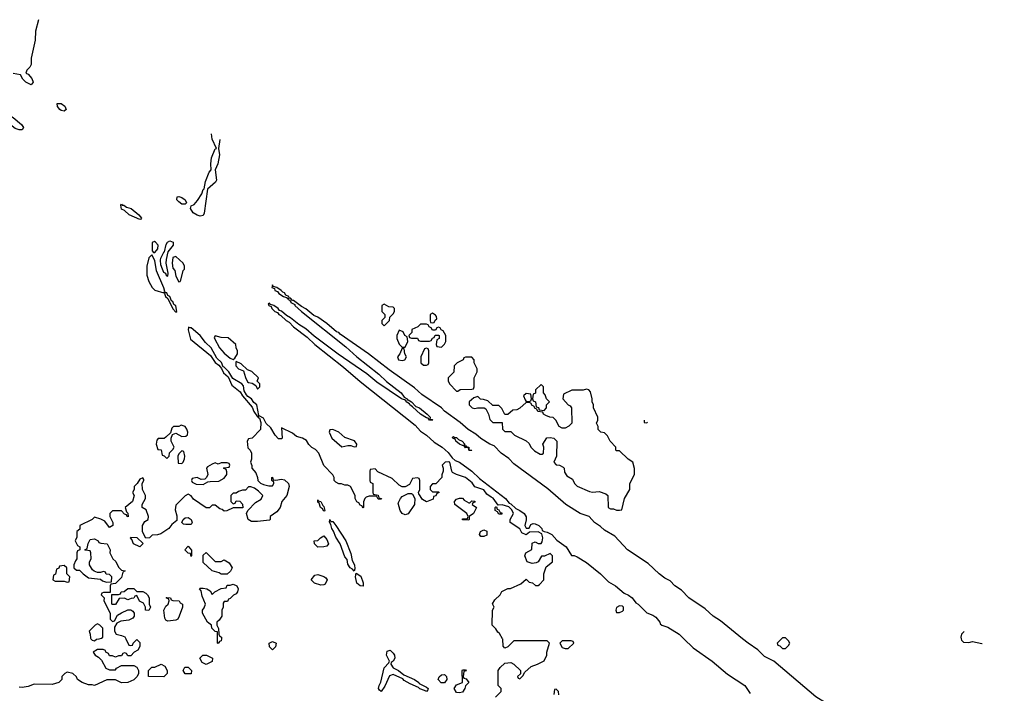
# Model space of a CAD drawing. Header units: inches. Extents: x 2380249 to 2585472, y 382747 to 546448.
# Tile 612 of 626: x 2483474 to 2490000, y 519638 to 524105. Entities that reach past the tile are written whole.
import ezdxf

# ---------------------------------------------------------------- set-up
doc = ezdxf.new("R2010")
doc.units = ezdxf.units.IN
doc.header["$MEASUREMENT"] = 0
doc.layers.add('C4581', color=7, linetype='Continuous')
doc.layers.add('C4582', color=7, linetype='Continuous')

msp = doc.modelspace()

# ---------------------------------------------------------------- linework, layer by layer
at = {"layer": 'C4581', "color": 4, "elevation": 52}
for points in [[(2484177, 520000), (2484198, 519958), (2484210, 519954), (2484222, 519958), (2484226, 519970), (2484250, 519994), (2484270, 519974), (2484271.1, 519948.9), (2484256.9, 519923.1), (2484234, 519910), (2484210, 519886), (2484190, 519886), (2484182, 519902), (2484170, 519906), (2484158, 519902), (2484150, 519886), (2484130, 519886), (2484110, 519878), (2484090, 519886), (2484070, 519886), (2484062, 519902), (2484046, 519910), (2484042, 519922), (2484027.3, 519927.3), (2483990, 519928), (2483962, 519910), (2483974, 519890), (2483996.9, 519876.9), (2484016.9, 519856.9), (2484045.4, 519805.4), (2484070, 519794), (2484110, 519794), (2484116.4, 519803.6), (2484150, 519822), (2484230, 519822), (2484250, 519812), (2484262, 519790), (2484262, 519770), (2484254, 519750), (2484230, 519728), (2484190, 519708.7), (2484150, 519708), (2484110, 519728), (2484052.7, 519727.3), (2483970, 519688.7), (2483954, 519694), (2483930, 519694), (2483889.3, 519709.3), (2483858, 519730), (2483850, 519746), (2483826, 519770), (2483790, 519778), (2483774, 519770), (2483754, 519750), (2483754, 519730), (2483734, 519710), (2483690, 519695.3), (2483570, 519698), (2483530, 519682), (2483490, 519677.2), (2483470, 519679)], [(2483946.4, 520000), (2483954, 519990), (2483970, 519984.7), (2483984, 519996), (2484001, 520000)], [(2484811.2, 520000), (2484810, 519986), (2484798, 519982), (2484790, 519968), (2484786, 519970), (2484786, 520000)], [(2486628.4, 519611.6), (2486666, 519650), (2486666, 519670), (2486646, 519690), (2486646, 519790), (2486658, 519810), (2486690, 519838), (2486730, 519842), (2486750, 519832), (2486794, 519790), (2486794, 519766), (2486774, 519750), (2486778, 519738), (2486790, 519734), (2486810, 519754), (2486822, 519778), (2486864.7, 519815.3), (2486906, 519830), (2486950, 519854), (2486968, 519890), (2486968, 519910), (2486986, 519970), (2486970, 519986), (2486750, 519986), (2486710, 519946), (2486690, 519938), (2486678, 519950), (2486676.4, 519996.4), (2486674.4, 520000)], [(2487875.8, 520000), (2487938.8, 519938.8), (2488062.8, 519850), (2488165.1, 519765.1), (2488279.3, 519690), (2488316.4, 519636.4)], [(2490000, 518639.8), (2489950, 518673.6), (2489774, 518810), (2489698.8, 518878.8), (2489596.2, 518950), (2489550.9, 518990.9), (2489348.8, 519148.8), (2489316, 519190), (2489270, 519213.3), (2489143.4, 519303.4), (2489087.4, 519347.4), (2489026.5, 519406.5), (2488970, 519443), (2488850, 519538.7), (2488814.2, 519574.1), (2488750, 519614.7), (2488472, 519852), (2488410, 519883), (2488366.1, 519926.1), (2488302.9, 519970), (2488265.8, 520000)], [(2488524, 520000), (2488494, 519970), (2488498, 519958), (2488512.7, 519952.7), (2488530, 519934), (2488550, 519934), (2488570, 519954), (2488578, 519970), (2488570, 519986), (2488556, 520000)], [(2489713.5, 520000), (2489716, 519990), (2489730, 519976), (2489764.7, 519975.3), (2489790, 519981), (2489850, 519967.3), (2489853.6, 519968.4)], [(2487047.3, 519627.3), (2487046, 519650), (2487030, 519666), (2487018, 519662), (2487014, 519630)]]:
    msp.add_lwpolyline(points, dxfattribs=at)
for points in [[(2485150, 519926), (2485130, 519946), (2485128, 519970), (2485150, 519982), (2485174, 519970), (2485170, 519946)], [(2487130, 519986), (2487070, 519986), (2487054, 519970), (2487070, 519942), (2487090, 519934), (2487110, 519934), (2487146, 519970), (2487142, 519982)], [(2486170, 519649), (2486157.5, 519657.5), (2486126.8, 519666.8), (2486117, 519677), (2486061.2, 519701.2), (2486022.5, 519722.5), (2486012.7, 519732.7), (2485950, 519762.7), (2485926.1, 519753.9), (2485893.8, 519686.2), (2485870.4, 519649.6), (2485858, 519658), (2485853.2, 519670), (2485857, 519690), (2485868.5, 519711.5), (2485890, 519806.8), (2485921.2, 519838.8), (2485924.5, 519850), (2485906, 519890), (2485910, 519918), (2485930, 519924), (2485950, 519904.4), (2485957.6, 519890), (2485961.1, 519870), (2485950, 519852), (2485937.3, 519842.7), (2485934.9, 519830), (2485950, 519807.3), (2485986, 519790), (2486020.9, 519760.9), (2486090.2, 519730.2), (2486119.1, 519710), (2486122.8, 519702.8), (2486170, 519678), (2486180.7, 519670), (2486179.8, 519660.2)], [(2484710, 519828.7), (2484683.1, 519843.1), (2484668, 519870), (2484688.4, 519891.6), (2484711.6, 519891.6), (2484751.3, 519870), (2484750, 519848)], [(2484430, 519748), (2484328.4, 519748.4), (2484328, 519790), (2484350, 519812), (2484370, 519812), (2484411.6, 519831.6), (2484436.9, 519816.9), (2484452, 519790), (2484451.6, 519768.4)], [(2484570, 519766), (2484558, 519790), (2484568.9, 519811.1), (2484590, 519812), (2484614, 519790), (2484610, 519768)], [(2486390, 519641), (2486370, 519642.6), (2486353, 519670), (2486370, 519693), (2486408.7, 519710), (2486406, 519790), (2486410, 519794), (2486430, 519794), (2486432.7, 519787.3), (2486418, 519782), (2486414, 519750), (2486418, 519738), (2486432.7, 519732.7), (2486452, 519710), (2486430, 519688), (2486424.9, 519670), (2486410, 519646)], [(2486268, 519708), (2486247.3, 519730), (2486254, 519746), (2486270, 519760.7), (2486290, 519762.8), (2486302.8, 519750), (2486304.4, 519730), (2486290, 519708.3)]]:
    msp.add_lwpolyline(points, close=True, dxfattribs=at)
at = {"layer": 'C4582', "color": 4}
for points, elevation in [([(2483599.7, 524105.3), (2483578, 524030), (2483576, 523970), (2483551.3, 523850), (2483551.1, 523808.9), (2483542, 523790), (2483522, 523770), (2483514, 523750), (2483530, 523744.7), (2483555.5, 523715.5), (2483562.8, 523690), (2483550, 523674), (2483516, 523690), (2483496, 523710), (2483479.3, 523739.3), (2483430, 523748.5)], 48), ([(2484801.3, 523310.4), (2484801.3, 523310), (2484792.7, 523250), (2484799.6, 523210), (2484788.5, 523150), (2484770.2, 523110), (2484778.1, 523041.9), (2484772.1, 523027.9), (2484718, 522982), (2484698, 522822), (2484690, 522807.6), (2484670, 522802.7), (2484650, 522807.8), (2484623.9, 522823.9), (2484606.3, 522853.7), (2484611.6, 522870), (2484630, 522880.2), (2484653.1, 522906.9), (2484681.1, 522950), (2484690, 522978.8), (2484696.2, 522983.8), (2484706.8, 523033.2), (2484730, 523093.4), (2484742.9, 523110), (2484740.3, 523150), (2484746, 523190), (2484770, 523247.7), (2484778, 523250), (2484750, 523313.2), (2484745.2, 523347.6)], 48), ([(2488265.8, 520000), (2488118.9, 520118.9), (2488069.8, 520149.8), (2488018.5, 520198.5), (2487910, 520271.6), (2487861, 520321), (2487816, 520350), (2487784.4, 520384.4), (2487750, 520402.4), (2487712.3, 520430), (2487639.3, 520499.3), (2487502, 520590), (2487419.3, 520679.3), (2487350, 520719), (2487324.5, 520744.5), (2487284, 520770), (2487249.3, 520809.3), (2487190, 520829.6), (2487094, 520890), (2486974.9, 520994.9), (2486750, 521159.5), (2486715.1, 521195.1), (2486666, 521230), (2486618, 521278), (2486590, 521289.4), (2486530, 521327.3), (2486496.6, 521356.6), (2486447.3, 521387.3), (2486394, 521434), (2486289.7, 521509.7), (2486269.2, 521530), (2486139.7, 521619.8), (2486090, 521663.7), (2485922.3, 521782.3), (2485785.2, 521890), (2485598.9, 522018.9), (2485588.7, 522030), (2485574.9, 522034.9), (2485509, 522090), (2485450, 522132), (2485423.7, 522143.7), (2485370, 522188.7), (2485342, 522202), (2485290, 522242), (2485282, 522242), (2485270, 522258), (2485260.4, 522260.4), (2485258, 522270), (2485238, 522278), (2485230, 522293.2), (2485218, 522298), (2485208, 522310), (2485178, 522330), (2485155.3, 522335.3), (2485150, 522346), (2485146, 522330), (2485162, 522322), (2485166, 522310), (2485182.8, 522302.8), (2485192, 522290), (2485222, 522270), (2485243.6, 522263.6), (2485250, 522254), (2485258, 522258), (2485254, 522250), (2485265.4, 522245.4), (2485270, 522234), (2485274, 522234), (2485272, 522230), (2485296.9, 522216.9), (2485298, 522210), (2485341, 522170), (2485636.7, 521936.7), (2485708.7, 521868.7), (2485854.4, 521754.4), (2485906.4, 521706.4), (2486002.8, 521630), (2486022.8, 521602.8), (2486042, 521590), (2486043.6, 521583.6), (2486050, 521584.7), (2486070, 521570.7), (2486100.5, 521540.5), (2486124.7, 521530), (2486174.8, 521490), (2486194.8, 521470), (2486192.7, 521452.7), (2486207.3, 521452.7), (2486211.6, 521448.4), (2486190, 521449.4), (2486182, 521462), (2486170, 521463.7), (2486129.7, 521489.7), (2486078.6, 521538.6), (2486059, 521550), (2486057.2, 521557.2), (2486035.3, 521570), (2486036.4, 521576.4), (2486024.7, 521584.7), (2486004, 521590), (2485842.3, 521702.3), (2485775.8, 521755.8), (2485586, 521886), (2485426.8, 522006.8), (2485370, 522055.1), (2485324.1, 522084.1), (2485270, 522128.7), (2485242.7, 522142.7), (2485210, 522172.7), (2485197.2, 522177.2), (2485188, 522190), (2485158, 522210), (2485136.4, 522216.4), (2485130, 522226), (2485122, 522218), (2485124.7, 522210), (2485142, 522202), (2485146, 522190), (2485166, 522170), (2485182.8, 522162.8), (2485192, 522150), (2485204.5, 522144.5), (2485241, 522110), (2485259.3, 522099.3), (2485290, 522067.3), (2485379.5, 521999.5), (2485430.8, 521950), (2485620.7, 521800.7), (2485730, 521705.5), (2486095.4, 521415.4), (2486130, 521377.3), (2486170.3, 521350.3), (2486222.4, 521302.4), (2486274, 521270), (2486314.7, 521234.7), (2486339.8, 521199.8), (2486361.4, 521181.4), (2486390, 521170.6), (2486470.7, 521110), (2486521.3, 521061.3), (2486694, 520930), (2486718, 520898), (2486730, 520894.8), (2486762.8, 520862.8), (2486790, 520850.6), (2486817.3, 520830), (2486831, 520809), (2486832, 520788), (2486822, 520750), (2486830, 520734), (2486850, 520734), (2486862, 520758), (2486876.4, 520763.6), (2486890, 520762.8), (2486914, 520750), (2486934.8, 520730), (2486938, 520718), (2486950.5, 520710.5), (2486970, 520707.3), (2487002, 520690), (2487033.5, 520653.5), (2487097.1, 520610), (2487131, 520551), (2487149, 520551), (2487170, 520542.8), (2487230, 520505.5), (2487322.8, 520430), (2487377.5, 520377.5), (2487424, 520350), (2487481.5, 520301.5), (2487510, 520288.5), (2487534.4, 520270), (2487558.8, 520238.8), (2487574, 520230), (2487630.5, 520170.5), (2487670, 520155.8), (2487690, 520143), (2487717.3, 520110), (2487719.6, 520099.6), (2487730.5, 520090.5), (2487770, 520075.5), (2487844.9, 520030), (2487875.8, 520000)], 52), ([(2486674.4, 520000), (2486655.3, 520035.3), (2486643.1, 520043.1), (2486630, 520066), (2486606, 520090), (2486608, 520190), (2486618, 520210), (2486608.4, 520231.6), (2486623.1, 520256.9), (2486658, 520290), (2486670, 520312), (2486710, 520332), (2486727.3, 520332.7), (2486796.4, 520363.6), (2486830, 520394), (2486850, 520374), (2486874, 520370), (2486892.7, 520352.7), (2486910, 520352), (2486920.4, 520359.6), (2486948, 520390), (2486948.9, 520431.1), (2486964, 520476), (2487006, 520510), (2487006, 520550), (2486990, 520566), (2486951.6, 520548.4), (2486932.7, 520547.3), (2486911.1, 520508.9), (2486896.9, 520503.1), (2486870, 520499), (2486838, 520510), (2486822, 520550), (2486828.7, 520570), (2486868, 520592), (2486870, 520634), (2486890, 520642), (2486910, 520632), (2486930, 520632), (2486937.2, 520642.8), (2486941.2, 520670), (2486935.3, 520695.3), (2486910, 520708.7), (2486852.7, 520707.3), (2486830, 520688), (2486803.1, 520703.1), (2486788.4, 520728.4), (2486726, 520770), (2486726, 520790), (2486748, 520830), (2486735.3, 520855.3), (2486715.3, 520875.3), (2486672, 520888), (2486646, 520886), (2486612.9, 520932.9), (2486598, 520938), (2486570, 520958), (2486550, 520988), (2486490, 521008), (2486472.9, 521032.9), (2486430, 521069), (2486368.4, 521088.4), (2486343.1, 521103.1), (2486338, 521110), (2486326, 521170), (2486314, 521174), (2486294, 521170), (2486274, 521150), (2486282, 521130), (2486282, 521110), (2486272.7, 521087.3), (2486272, 521070), (2486232.7, 521027.3), (2486210, 521026), (2486194, 521010), (2486194, 520990), (2486210, 520974), (2486250, 520974), (2486254, 520970), (2486238, 520962), (2486232.7, 520947.3), (2486218, 520942), (2486214, 520926), (2486170, 520908.7), (2486143.1, 520923.1), (2486120.4, 520960.4), (2486118, 520970), (2486126, 520990), (2486126, 521050), (2486122, 521062), (2486110, 521066), (2486078, 521062), (2486056.9, 521023.1), (2486030, 521008), (2486010, 521008), (2485990, 521018), (2485943.1, 521063.1), (2485847.3, 521107.3), (2485830, 521126), (2485798, 521122), (2485794, 521110), (2485794, 521050), (2485798, 521038), (2485814, 521030), (2485814, 520970), (2485818, 520958), (2485850, 520952), (2485854, 520934), (2485872, 520930), (2485870, 520926), (2485850, 520926), (2485842, 520942), (2485830, 520946), (2485790, 520946), (2485770, 520938), (2485762, 520930), (2485752.7, 520907.3), (2485754, 520870), (2485750, 520866), (2485742, 520882), (2485730, 520886), (2485722, 520902), (2485708.4, 520908.4), (2485698, 520930), (2485698, 520950), (2485666, 521010), (2485650, 521018), (2485630, 521018), (2485607.3, 521027.3), (2485590, 521028), (2485570, 521038), (2485558, 521050), (2485558, 521070), (2485550, 521086), (2485489.1, 521149.1), (2485458, 521230), (2485434.6, 521254.6), (2485410, 521268), (2485390, 521288), (2485374.6, 521314.6), (2485348.9, 521328.9), (2485310, 521342), (2485283.1, 521363.1), (2485210, 521398), (2485213, 521330), (2485210, 521326), (2485190, 521326.3), (2485166.6, 521350), (2485139.5, 521399.5), (2485107.9, 521427.9), (2485090, 521462), (2485061, 521479), (2485052, 521470), (2485062.8, 521462.8), (2485073, 521433), (2485070, 521388), (2485014, 521330), (2484990, 521326), (2484982, 521310), (2484986, 521266), (2485002, 521250), (2485011.3, 521230), (2485011.3, 521190), (2485004.7, 521170), (2485012, 521148), (2485012, 521132), (2485039.6, 521099.6), (2485051.3, 521070), (2485052, 521050), (2485070, 521032), (2485090, 521022), (2485126, 521014), (2485150, 521014), (2485158, 521030), (2485158, 521038), (2485146, 521050), (2485146, 521070), (2485150, 521072), (2485154, 521054), (2485172, 521052), (2485210, 521057.3), (2485230, 521054), (2485254.8, 521030), (2485261, 521010), (2485244.7, 520950), (2485212, 520910), (2485201, 520870), (2485178, 520842), (2485134, 520810), (2485134, 520790), (2485130, 520786), (2485050, 520778), (2485010, 520778), (2484988, 520790), (2484978, 520830), (2484986, 520850), (2485036.4, 520903.6), (2485074, 520926), (2485086, 520950), (2485058, 520978), (2485030, 520998), (2485007.3, 521007.3), (2484990, 521008), (2484970, 520986), (2484950, 520986), (2484923.6, 520976.4), (2484910, 520966), (2484890, 520966), (2484874, 520950), (2484874, 520910), (2484890, 520894), (2484902, 520898), (2484910, 520914), (2484932.7, 520912.7), (2484951.6, 520891.6), (2484952.7, 520867.3), (2484890, 520868), (2484847.3, 520847.3), (2484830, 520846), (2484816.4, 520856.4), (2484800.4, 520860.4), (2484770, 520886), (2484750, 520886), (2484732, 520868), (2484710, 520868), (2484625.2, 520925.2), (2484610, 520948), (2484590, 520958), (2484570, 520948), (2484510, 520886), (2484505.4, 520854.6), (2484515.3, 520815.3), (2484516, 520784), (2484483.5, 520756.5), (2484462, 520730), (2484410, 520695.3), (2484388.4, 520688.4), (2484352.7, 520687.3), (2484334, 520670), (2484310, 520666), (2484288.7, 520708.7), (2484288.7, 520750), (2484303.1, 520776.9), (2484326, 520790), (2484328, 520810), (2484313.6, 520853.6), (2484286, 520870), (2484286, 520890), (2484308, 520930), (2484308, 520950), (2484288, 520990), (2484286, 521030), (2484298, 521050), (2484296.4, 521056.4), (2484290, 521066), (2484270, 521058), (2484254, 521030), (2484234, 521010), (2484234, 520990), (2484222, 520970), (2484232, 520950), (2484222, 520910), (2484174, 520870), (2484182, 520842), (2484191.6, 520831.6), (2484192.7, 520807.3), (2484186, 520810), (2484182, 520822), (2484170, 520826), (2484150, 520848), (2484090, 520848), (2484072, 520830), (2484072, 520810), (2484091.6, 520771.6), (2484091.3, 520750), (2484070, 520738), (2484039, 520779), (2484012.9, 520792.9), (2483970, 520806), (2483954, 520790), (2483874, 520750), (2483874, 520726), (2483854, 520710), (2483852.7, 520672.7), (2483842, 520650), (2483858, 520618), (2483874, 520610), (2483874, 520590), (2483858, 520582), (2483854, 520570), (2483854, 520530), (2483843.6, 520516.4), (2483834, 520490), (2483834, 520470), (2483850, 520454), (2483870, 520454), (2483894, 520430), (2483930, 520404.7), (2484010, 520394), (2484023.6, 520383.6), (2484050, 520374), (2484082, 520378), (2484086, 520410), (2484070, 520426), (2484047.3, 520427.3), (2484042, 520442), (2484030, 520446), (2484010, 520438), (2483990, 520438), (2483968.4, 520448.4), (2483956.4, 520456.4), (2483938, 520490), (2483938, 520510), (2483948, 520530), (2483946, 520570), (2483942, 520582), (2483910, 520586), (2483906, 520590), (2483922, 520598), (2483928.4, 520631.6), (2483942, 520658), (2483970, 520662), (2483994, 520650), (2483998, 520638), (2484012.7, 520632.7), (2484054, 520630), (2484074, 520590), (2484072, 520570), (2484092, 520530), (2484110.9, 520510.9), (2484130, 520474), (2484150, 520454), (2484174, 520450), (2484158, 520442), (2484150, 520406), (2484110, 520366), (2484078, 520362), (2484074, 520350), (2484074, 520306), (2484030, 520306), (2484018, 520302), (2484014, 520290), (2484034, 520270), (2484032, 520250), (2484074, 520170), (2484074, 520130), (2484090, 520114), (2484102, 520118), (2484123.1, 520156.9), (2484148.4, 520171.6), (2484190, 520192), (2484211.6, 520191.6), (2484223.6, 520183.6), (2484232, 520170), (2484234, 520150), (2484223.6, 520136.4), (2484196.9, 520123.1), (2484144.7, 520115.3), (2484118, 520102), (2484103.6, 520076.4), (2484102, 520050), (2484114, 520030), (2484150, 520022), (2484171.3, 520011.3), (2484177, 520000)], 52), ([(2487614, 521449.9), (2487614, 521434), (2487630, 521432), (2487636.3, 521435.1)], 52), ([(2484786, 520000), (2484786, 520046), (2484770, 520048), (2484748, 520070), (2484746, 520090), (2484718, 520110), (2484686, 520170), (2484686, 520190), (2484696.4, 520203.6), (2484706, 520230), (2484683.1, 520283.1), (2484678, 520318), (2484666, 520330), (2484670, 520334), (2484690, 520334), (2484714, 520330), (2484736.9, 520316.9), (2484750, 520294), (2484768.4, 520311.6), (2484810, 520332), (2484842, 520338), (2484850, 520354), (2484870, 520354), (2484890, 520362), (2484914, 520350), (2484922, 520330), (2484918, 520310), (2484910, 520298), (2484891.6, 520288.4), (2484870, 520266), (2484858, 520262), (2484852.7, 520247.3), (2484830, 520246), (2484823.6, 520236.4), (2484822, 520210), (2484814, 520190), (2484814, 520150), (2484796.9, 520123.1), (2484782, 520110), (2484782, 520090), (2484792.7, 520067.3), (2484794, 520030), (2484798, 520018), (2484812, 520010), (2484811.2, 520000)], 52), ([(2484001, 520000), (2484016.4, 520003.6), (2484026, 520010), (2484026, 520070), (2484006, 520090), (2483990, 520098), (2483974, 520090), (2483934, 520050), (2483942, 520030), (2483943.6, 520003.6), (2483946.4, 520000)], 52), ([(2489733.9, 520047.6), (2489730, 520044), (2489716, 520030), (2489711, 520010), (2489713.5, 520000)], 52), ([(2488556, 520000), (2488550, 520006), (2488530, 520006), (2488524, 520000)], 52)]:
    msp.add_lwpolyline(points, dxfattribs=dict(at, elevation=elevation))
for points, elevation in [([(2483490, 523374), (2483470, 523374.5), (2483443.3, 523383.3), (2483370, 523442.7), (2483341.5, 523441.5), (2483314.2, 523454.2), (2483292.5, 523472.5), (2483250, 523538), (2483240.4, 523540.4), (2483230, 523566), (2483226, 523566), (2483226, 523574), (2483242, 523578), (2483266.8, 523573.2), (2483310, 523548.2), (2483384.2, 523484.2), (2483430, 523456), (2483486, 523410), (2483499.1, 523390)], 48), ([(2483770, 523498.4), (2483750, 523502.6), (2483739.6, 523510), (2483724.2, 523530), (2483722, 523550), (2483750, 523550.4), (2483772.8, 523532.8), (2483783, 523510)], 48), ([(2484570, 522880.7), (2484550, 522881.7), (2484530, 522896.9), (2484516.9, 522910), (2484519, 522930), (2484530, 522932.9), (2484550, 522925.7), (2484570.3, 522910), (2484579.3, 522890)], 48), ([(2484154.4, 522874.4), (2484165.6, 522874.4), (2484182.3, 522862.3), (2484212.5, 522852.5), (2484264.9, 522810), (2484280.7, 522790), (2484278, 522782), (2484270, 522780.9), (2484200.9, 522810), (2484170, 522839.3), (2484150, 522849.4), (2484145.6, 522874.4), (2484150, 522882)], 48), ([(2484366.8, 522633.2), (2484352.7, 522627.3), (2484352.7, 522572.7), (2484362, 522562), (2484370, 522562), (2484390, 522584.7), (2484391.5, 522610), (2484375.3, 522630)], 52), ([(2484450, 522402.7), (2484442, 522422), (2484430, 522429.6), (2484420.4, 522450), (2484410, 522479), (2484407.7, 522510), (2484410, 522522.8), (2484430, 522564), (2484434.5, 522565.5), (2484445, 522615), (2484454.5, 522630), (2484470, 522638.9), (2484490.4, 522630), (2484492.4, 522610), (2484455.1, 522564.9), (2484444.6, 522515.4), (2484442.6, 522490), (2484456.5, 522423.5), (2484454.9, 522405.1)], 48), ([(2484350, 522546), (2484330, 522526), (2484316, 522470), (2484318, 522410), (2484331, 522370), (2484351.3, 522330), (2484370, 522311.3), (2484430, 522294), (2484436.4, 522303.6), (2484430, 522326), (2484380.1, 522440.1), (2484370, 522508)], 52), ([(2484510, 522535.1), (2484490, 522528), (2484484.4, 522490), (2484490, 522458), (2484502, 522442), (2484510, 522404.7), (2484530, 522367.3), (2484538, 522370), (2484542, 522378), (2484558, 522442), (2484566, 522450), (2484566, 522470), (2484558, 522490)], 52), ([(2484443.6, 522296.4), (2484434, 522290), (2484441, 522270), (2484456, 522256), (2484488.2, 522188.2), (2484510, 522164.7), (2484515.3, 522170), (2484510, 522208), (2484496.6, 522216.6), (2484490, 522236), (2484480.7, 522240.7), (2484470, 522268.7), (2484456.5, 522276.5), (2484450, 522294)], 52), ([(2485890, 522218), (2485874, 522210), (2485874, 522170), (2485894, 522150), (2485894, 522130), (2485874, 522110), (2485874, 522090), (2485890, 522074), (2485926, 522110), (2485927.3, 522132.7), (2485950, 522154), (2485958, 522170), (2485958, 522190), (2485950, 522198), (2485920.4, 522200.4)], 52), ([(2486210, 522158), (2486194, 522150), (2486194, 522110), (2486198, 522098), (2486210, 522094), (2486222, 522098), (2486227.3, 522112.7), (2486238, 522122), (2486236.4, 522136.4), (2486230, 522146)], 52), ([(2484594, 522066), (2484591, 522049), (2484605.8, 521985.8), (2484738.6, 521878.6), (2484770, 521830.8), (2484794.4, 521814.4), (2484812, 521792), (2484824.1, 521764.1), (2484856.7, 521736.7), (2484881.3, 521681.3), (2484936.4, 521636.4), (2484951, 521610), (2485015.5, 521535.5), (2485026.2, 521506.2), (2485050, 521472), (2485059, 521481), (2485045.2, 521550), (2485026.6, 521566.6), (2485010.9, 521590.9), (2484986, 521606), (2484976.9, 521616.9), (2484962.9, 521642.9), (2484956.6, 521676.6), (2484946, 521690), (2484886.3, 521726.3), (2484859.5, 521770), (2484830, 521801.2), (2484822.7, 521802.7), (2484811, 521831), (2484780.8, 521860.8), (2484742.9, 521930), (2484705.2, 521965.2), (2484670.8, 522010.8), (2484610, 522062.7), (2484601.2, 522061.2)], 52), ([(2486170, 522086), (2486130, 522086), (2486112.7, 522067.3), (2486074, 522050), (2486074, 522030), (2486054, 522010), (2486058, 521998), (2486070, 521994), (2486110, 521994), (2486118, 521978), (2486130, 521974), (2486190, 521974), (2486202, 521978), (2486210, 521994), (2486222, 521998), (2486227.3, 522012.7), (2486250, 522014), (2486254, 522010), (2486254, 521990), (2486238, 521982), (2486234, 521950), (2486238, 521938), (2486270, 521934), (2486290, 521954), (2486298, 521970), (2486298, 522010), (2486282, 522042), (2486267.3, 522047.3), (2486262, 522062), (2486250, 522066), (2486238, 522062), (2486230, 522046), (2486210, 522046), (2486202, 522062), (2486187.3, 522067.3), (2486182, 522082)], 52), ([(2484770, 522008), (2484763.5, 521996.5), (2484764.9, 521990), (2484799.1, 521930), (2484830, 521893), (2484870, 521860.7), (2484890, 521852), (2484900.4, 521859.6), (2484918, 521890), (2484918, 521910), (2484908.4, 521928.4), (2484906, 521950), (2484856.4, 521996.4), (2484810, 521998)], 52), ([(2485990, 522046), (2485974, 522010), (2485974, 521990), (2485990, 521954), (2486010, 521934), (2486030, 521934), (2486046, 521970), (2486042, 522002), (2486026, 522010), (2486015.3, 522035.3)], 52), ([(2486010, 521926), (2485994, 521890), (2485978, 521870), (2485984.7, 521850), (2486010, 521844.7), (2486026, 521850), (2486038, 521870), (2486026, 521890), (2486022, 521922)], 52), ([(2486170, 521926), (2486158, 521922), (2486134, 521870), (2486134, 521830), (2486150, 521814), (2486170, 521814), (2486182, 521818), (2486186, 521830), (2486186, 521910), (2486182, 521922)], 52), ([(2486470, 521866), (2486430, 521866), (2486418, 521862), (2486414, 521850), (2486374, 521830), (2486354, 521810), (2486352.7, 521767.3), (2486314, 521730), (2486314, 521710), (2486322, 521690), (2486370, 521642), (2486378, 521642), (2486392.7, 521652.7), (2486470, 521654), (2486482, 521658), (2486486, 521670), (2486486, 521730), (2486506, 521770), (2486506, 521790), (2486486, 521830), (2486486, 521850)], 52), ([(2484910, 521838), (2484906, 521834), (2484906.4, 521810), (2484924.9, 521790), (2484956.8, 521776.8), (2484970, 521731.3), (2484984.1, 521704.1), (2484990, 521698.8), (2485014.8, 521694.8), (2485039.8, 521679.8), (2485050, 521654), (2485066, 521670), (2485066, 521690), (2485048, 521708), (2485058, 521730), (2485012.3, 521772.3), (2484983.2, 521783.2), (2484942, 521822)], 52), ([(2486930, 521686), (2486894, 521650), (2486892.7, 521627.3), (2486878, 521622), (2486874, 521590), (2486878, 521578), (2486894, 521570), (2486898, 521538), (2486912.7, 521532.7), (2486918, 521518), (2486950, 521514), (2486966, 521530), (2486966, 521550), (2486986, 521570), (2486966, 521590), (2486956.4, 521616.4), (2486946, 521630), (2486946, 521670)], 52), ([(2487230, 521655.3), (2487208.4, 521648.4), (2487132.7, 521647.3), (2487078, 521622), (2487074, 521590), (2487110, 521552), (2487123.6, 521543.6), (2487132, 521530), (2487134, 521430), (2487114, 521410), (2487090, 521395.3), (2487070, 521395.3), (2487050, 521408), (2487028.4, 521448.4), (2487010, 521466), (2486988.4, 521468.4), (2486960.4, 521480.4), (2486946, 521490), (2486942, 521502), (2486907.3, 521507.3), (2486902, 521522), (2486890, 521526), (2486882, 521542), (2486870, 521546), (2486862, 521562), (2486850, 521566), (2486830, 521566), (2486790, 521528), (2486770, 521518), (2486743.6, 521516.4), (2486710, 521486), (2486690, 521486), (2486670, 521526), (2486650, 521546), (2486610, 521546), (2486576.4, 521576.4), (2486547.3, 521587.3), (2486528.4, 521588.4), (2486510, 521606), (2486483.6, 521596.4), (2486454, 521570), (2486454, 521550), (2486474, 521530), (2486490, 521526), (2486508.7, 521531.3), (2486552, 521532), (2486563.6, 521523.6), (2486582, 521490), (2486590, 521454), (2486610, 521434), (2486672.7, 521432.7), (2486674, 521390), (2486690, 521374), (2486730, 521374), (2486754, 521350), (2486831.6, 521311.6), (2486850, 521294), (2486862, 521270), (2486885.4, 521245.4), (2486923.6, 521223.6), (2486936.4, 521223.6), (2486946, 521230), (2486948, 521270), (2486942, 521290), (2486968.9, 521331.1), (2486990, 521334), (2487014, 521330), (2487034, 521310), (2487032, 521210), (2487014, 521170), (2487030, 521154), (2487051.6, 521151.6), (2487076.9, 521136.9), (2487082, 521130), (2487085.4, 521105.4), (2487099.6, 521079.6), (2487138, 521058), (2487152, 521030), (2487170, 521012), (2487250, 520976), (2487270, 520971.3), (2487315.3, 520975.3), (2487359.8, 520959.8), (2487372, 520950), (2487374, 520870), (2487390, 520862), (2487410, 520862), (2487430, 520852), (2487450, 520852), (2487466, 520854), (2487482, 520930), (2487518, 520990), (2487518, 521030), (2487548, 521090), (2487548.4, 521128.4), (2487538, 521170), (2487506, 521190), (2487450, 521246), (2487430, 521246), (2487426, 521250), (2487426, 521270), (2487388, 521310), (2487370, 521346), (2487350, 521366), (2487326, 521370), (2487308.4, 521388.4), (2487307.3, 521407.3), (2487298, 521430), (2487306, 521450), (2487306, 521470), (2487278, 521530), (2487278, 521550), (2487268, 521570), (2487268, 521590), (2487256.4, 521636.4), (2487246, 521650)], 52), ([(2486830, 521626), (2486814, 521610), (2486823.6, 521583.6), (2486830, 521574), (2486850, 521574), (2486862, 521578), (2486866, 521590), (2486862, 521622)], 52), ([(2484544.7, 521415.3), (2484530, 521408), (2484492.7, 521407.3), (2484483.6, 521396.4), (2484474, 521366), (2484443.6, 521336.4), (2484432, 521328), (2484392.7, 521327.3), (2484383.6, 521316.4), (2484378, 521290), (2484390, 521254), (2484412.7, 521252.7), (2484418, 521218), (2484432.7, 521212.7), (2484450, 521194), (2484466, 521210), (2484467.3, 521232.7), (2484490, 521254), (2484498, 521270), (2484478, 521310), (2484478, 521330), (2484486, 521354), (2484510, 521362), (2484550, 521342), (2484576.4, 521343.6), (2484587.3, 521352.7), (2484588, 521370), (2484582, 521390), (2484570, 521408)], 52), ([(2485550, 521388), (2485530, 521386), (2485524.7, 521370), (2485542, 521330), (2485610, 521272), (2485650, 521281), (2485670, 521281), (2485690, 521272), (2485706, 521274), (2485708, 521290), (2485693.2, 521313.2), (2485630, 521335.3), (2485590, 521368.7)], 52), ([(2486419.8, 521280.2), (2486410, 521281.2), (2486389.3, 521290), (2486366, 521310), (2486362, 521322), (2486345.2, 521330), (2486343.1, 521336.9), (2486350, 521342), (2486355.3, 521335.3), (2486370, 521333.4), (2486382, 521322), (2486406, 521310), (2486424.7, 521290)], 52), ([(2486451.3, 521251.3), (2486468.7, 521251.3), (2486470, 521248), (2486450, 521249.4), (2486448, 521268), (2486430, 521266), (2486420.4, 521279.6), (2486430, 521282), (2486434.4, 521274.4), (2486450, 521270.6)], 52), ([(2484550, 521246), (2484530, 521226), (2484522, 521210), (2484524.7, 521164.7), (2484550, 521162), (2484558, 521170), (2484567.3, 521192.7), (2484568, 521210), (2484562, 521242)], 52), ([(2484850, 521166), (2484810, 521166), (2484790, 521158), (2484770, 521166), (2484750, 521158), (2484719.6, 521140.4), (2484712, 521130), (2484721, 521090), (2484712, 521068), (2484702, 521058), (2484676.4, 521056.4), (2484650, 521068), (2484618, 521062), (2484614, 521050), (2484618, 521038), (2484644.7, 521024.7), (2484690, 521022), (2484720.4, 521039.6), (2484736.4, 521043.6), (2484794.6, 521045.4), (2484830, 521064.7), (2484848, 521090), (2484847.3, 521107.3), (2484842, 521122), (2484826, 521130), (2484830, 521134), (2484862, 521138), (2484866, 521150), (2484862, 521162)], 52), ([(2486030, 520822), (2486009.2, 520829.2), (2485995.3, 520850), (2485982, 520898), (2485998, 520930), (2486010, 520942), (2486050, 520962), (2486070, 520962), (2486078, 520958), (2486094, 520930), (2486092, 520890), (2486050, 520828)], 52), ([(2485495.3, 520844.7), (2485490, 520845.2), (2485482, 520862), (2485467.6, 520870), (2485458.4, 520898.4), (2485450, 520905.2), (2485450, 520922), (2485453.4, 520913.4), (2485470, 520910.4), (2485482.8, 520882.8), (2485490, 520877.3), (2485496, 520850)], 52), ([(2486450, 520902), (2486458, 520902), (2486470, 520914), (2486491.6, 520911.6), (2486490, 520906), (2486478, 520902), (2486474, 520890), (2486502, 520870), (2486482, 520830), (2486454, 520810), (2486454, 520790), (2486450, 520786), (2486408.4, 520788.4), (2486410, 520794), (2486442, 520798), (2486446, 520810), (2486438, 520830), (2486358, 520890), (2486355.3, 520910), (2486370, 520924.7), (2486390, 520932), (2486410, 520932), (2486419.6, 520919.6)], 52), ([(2486650, 520826), (2486642, 520842), (2486626, 520850), (2486626, 520870), (2486630, 520874), (2486634, 520874), (2486638, 520858), (2486650, 520854), (2486658, 520838), (2486670, 520834), (2486670, 520826)], 52), ([(2484576.4, 520756.4), (2484560.4, 520760.4), (2484548, 520770), (2484558, 520790), (2484570, 520802), (2484590, 520804.7), (2484611.3, 520790), (2484618, 520770), (2484610, 520758)], 52), ([(2485690, 520448), (2485680.9, 520460.9), (2485665.6, 520470), (2485650, 520495.3), (2485644.2, 520524.2), (2485630, 520542.7), (2485597.6, 520630), (2485570, 520672.3), (2485553.9, 520713.9), (2485542.7, 520730), (2485536.9, 520756.9), (2485528.1, 520771.9), (2485530, 520791), (2485536.9, 520776.9), (2485550, 520776.4), (2485570.2, 520750.2), (2485634.9, 520650), (2485670, 520564.7), (2485677.6, 520517.6), (2485692.7, 520490), (2485696.4, 520463.6)], 52), ([(2486530, 520678), (2486522, 520690), (2486528, 520710), (2486550, 520722), (2486570, 520714), (2486570, 520686), (2486550, 520678)], 52), ([(2484270, 520608.7), (2484229.3, 520629.3), (2484218, 520658), (2484208, 520670), (2484210, 520674), (2484251.6, 520671.6), (2484292, 520632)], 52), ([(2485450, 520608), (2485428, 520630), (2485426, 520650), (2485450, 520652), (2485468, 520670), (2485490, 520682.8), (2485510, 520658.8), (2485520.7, 520630), (2485510, 520614), (2485490, 520608.7)], 52), ([(2484610, 520546), (2484606, 520566), (2484590, 520568), (2484568, 520590), (2484590, 520614), (2484612, 520588), (2484614, 520550)], 52), ([(2484770, 520512), (2484810, 520512), (2484830, 520522), (2484863.6, 520503.6), (2484882, 520470), (2484871.1, 520448.9), (2484850, 520428), (2484810, 520428), (2484796.4, 520436.4), (2484749, 520449), (2484690, 520506), (2484690, 520554), (2484710, 520572)], 52), ([(2483770, 520486), (2483738, 520482), (2483732.7, 520467.3), (2483718, 520462), (2483712.7, 520427.3), (2483698, 520422), (2483694, 520390), (2483710, 520382), (2483770, 520382), (2483790, 520374), (2483802, 520378), (2483806, 520410), (2483786, 520430), (2483786, 520470)], 52), ([(2485470, 520355.3), (2485428.9, 520368.9), (2485406, 520390), (2485430, 520422), (2485450, 520424.7), (2485490, 520412), (2485503.6, 520403.6), (2485511.3, 520390), (2485498, 520362), (2485490, 520358)], 52), ([(2485750, 520349.2), (2485730, 520349.5), (2485709, 520369), (2485699.6, 520410), (2485704.7, 520435.3), (2485734.4, 520414.4), (2485750.3, 520370.3)], 52), ([(2484330, 520188), (2484308.9, 520188.9), (2484308, 520210), (2484295.3, 520235.3), (2484268.9, 520248.9), (2484250, 520286), (2484238, 520282), (2484231.6, 520268.4), (2484212.7, 520267.3), (2484190, 520258), (2484170, 520268), (2484132.7, 520267.3), (2484110, 520226), (2484090, 520226), (2484086, 520230), (2484086, 520294), (2484130, 520294), (2484142, 520298), (2484146, 520310), (2484167.3, 520312.7), (2484190, 520332), (2484230, 520332), (2484250, 520314), (2484290, 520312), (2484310, 520302), (2484322, 520290), (2484332, 520270), (2484332, 520230), (2484342, 520210)], 52), ([(2484456.4, 520116.4), (2484443.1, 520123.1), (2484435.3, 520135.3), (2484428.7, 520190), (2484444, 520216), (2484458, 520230), (2484466, 520250), (2484462, 520262), (2484446, 520270), (2484450, 520274), (2484474, 520270), (2484478, 520258), (2484490, 520254), (2484531.6, 520251.6), (2484538, 520238), (2484554, 520230), (2484554, 520210), (2484532, 520150), (2484522, 520130), (2484510, 520122)], 52), ([(2487450, 520218), (2487430, 520206), (2487424.7, 520190), (2487430, 520174), (2487450, 520174), (2487470, 520182), (2487475.3, 520190), (2487475.3, 520210), (2487470, 520215.3)], 52)]:
    msp.add_lwpolyline(points, close=True, dxfattribs=dict(at, elevation=elevation))

doc.saveas('drawing.dxf')
